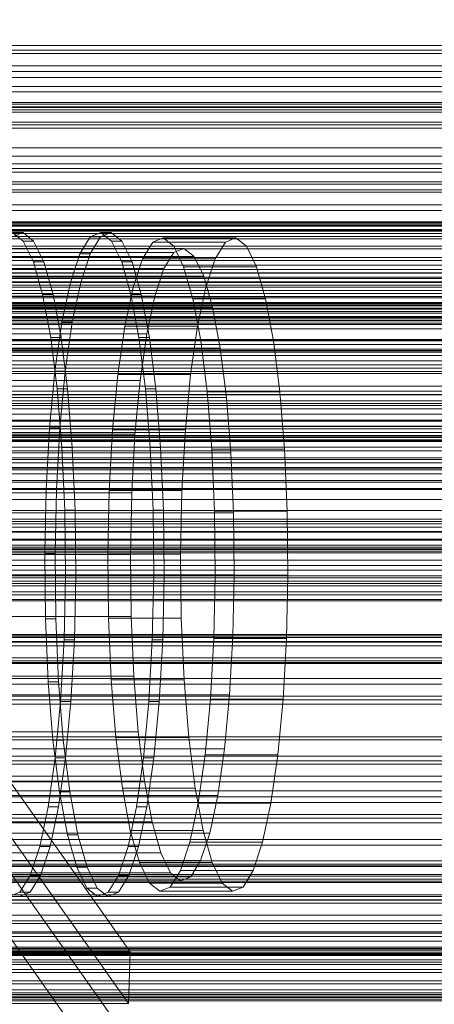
# Model space of a CAD drawing. Header units: millimetres. Extents: x -2233 to 61924, y -68080 to 6847.
# Tile 266 of 656: x 1012 to 1091, y -33824 to -33637. Entities that reach past the tile are written whole.
import ezdxf

# ---------------------------------------------------------------- set-up
doc = ezdxf.new("R2010")
doc.units = ezdxf.units.MM
for name, color, linetype, lineweight in [('COTAS_O', 1, 'Continuous', 0), ('frontal_C03', 7, 'Continuous', 0), ('frontal_C10', 7, 'Continuous', 0), ('frontal_secador', 7, 'Continuous', 0)]:
    doc.layers.add(name, color=color, linetype=linetype, lineweight=lineweight)
doc.dimstyles.new('R19_100', dxfattribs={"dimtxt": 250, "dimasz": 150, "dimexe": 150, "dimexo": 80, "dimgap": 100, "dimtad": 1, "dimtih": 1, "dimtoh": 1, "dimdsep": 46, "dimcen": 0.09, "dimadec": 0, "dimazin": 0, "dimtfac": 1, "dimtdec": 4, "dimtofl": 0, "dimtmove": 0, "dimatfit": 3, "dimfxl": 1, "dimtolj": 1, "dimtzin": 0, "dimarcsym": 0})

# ---------------------------------------------------------------- blocks, each defined once
blk = doc.blocks.new('DIM_R28_52')
at = {"layer": 'COTAS_O'}
for p, q in [((-1725, -33700), (-1575, -33655)), ((1725, -33700), (1575, -33655)), ((-1725, -34400), (-1725, -33700)), ((-1725, -33700), (1725, -33700)), ((-1725, -33700), (-1575, -33745)), ((1725, -33700), (1575, -33745)), ((1725, -34400), (1725, -33700))]:
    blk.add_line(p, q, dxfattribs=at)
blk.add_text('3450 O', height=250, dxfattribs=at).set_placement((0, -33600))

msp = doc.modelspace()

# ---------------------------------------------------------------- linework, layer by layer
at = {"layer": 'frontal_C03'}
for p, q in [((1250, -33641.821), (-1250, -33641.821)), ((1250, -33642.703), (-1250, -33642.703)), ((1250, -33643.356), (-1250, -33643.356)), ((1250, -33645.664), (-1250, -33645.664)), ((1500, -33647.876), (-1500, -33647.876)), ((-1250, -33646.721), (1250, -33646.721)), ((1250, -33649.573), (-1250, -33649.573)), ((1250, -33650.63), (-1250, -33650.63)), ((-1250, -33652.647), (1250, -33652.647)), ((1250, -33652.938), (-1250, -33652.938)), ((-1250, -33653.444), (1250, -33653.444)), ((1250, -33653.591), (-1250, -33653.591)), ((-1250, -33654.029), (1250, -33654.029)), ((1250, -33654.473), (-1250, -33654.473)), ((-1500, -33656.859), (1500, -33656.859)), ((-1250, -33656.367), (1250, -33656.367)), ((-1250, -33657.496), (1250, -33657.496)), ((-1250, -33661.215), (1250, -33661.215)), ((-1250, -33662.812), (1250, -33662.812)), ((1250, -33664.279), (-1250, -33664.279)), ((1250, -33665.16), (-1250, -33665.16)), ((1250, -33665.814), (-1250, -33665.814)), ((-1250, -33667.659), (1250, -33667.659)), ((1250, -33668.121), (-1250, -33668.121)), ((-1250, -33669.178), (1250, -33669.178)), ((-1250, -33669.615), (1250, -33669.615)), ((1250, -33672.031), (-1250, -33672.031)), ((1250, -33673.088), (-1250, -33673.088)), ((-1268, -33675.632), (1268, -33675.632)), ((-1268, -33675.857), (1268, -33675.857)), ((-1268, -33676.021), (1268, -33676.021)), ((-1250, -33675.259), (1250, -33675.259)), ((1250, -33675.395), (-1250, -33675.395)), ((1250, -33676.049), (-1250, -33676.049)), ((-1268, -33676.679), (1268, -33676.679)), ((-1268, -33676.996), (1268, -33676.996)), ((1250, -33676.93), (-1250, -33676.93)), ((1250, -33677.44), (-1250, -33677.44)), ((-1268, -33678.042), (1268, -33678.042)), ((-1268, -33678.491), (1268, -33678.491)), ((-1268, -33679.855), (1268, -33679.855)), ((-1268, -33680.405), (1268, -33680.405)), ((-1268, -33681.992), (1268, -33681.992)), ((1268, -33682.606), (-1268, -33682.606)), ((-1250, -33683.498), (1250, -33683.498)), ((-1268, -33684.309), (1268, -33684.309)), ((-1268, -33684.944), (1268, -33684.944)), ((-1268, -33686.648), (1268, -33686.648)), ((-1268, -33687.261), (1268, -33687.261)), ((-1250, -33685.756), (1250, -33685.756)), ((1250, -33686.737), (-1250, -33686.737)), ((-1268, -33688.849), (1268, -33688.849)), ((1250, -33687.618), (-1250, -33687.618)), ((1250, -33688.271), (-1250, -33688.271)), ((-1268, -33689.399), (1268, -33689.399)), ((-1268, -33690.762), (1268, -33690.762)), ((1250, -33690.579), (-1250, -33690.579)), ((-1268, -33691.211), (1268, -33691.211)), ((-1268, -33692.257), (1268, -33692.257)), ((-1268, -33692.575), (1268, -33692.575)), ((-1250, -33691.636), (1250, -33691.636)), ((-1250, -33691.813), (1250, -33691.813)), ((-1268, -33693.233), (1268, -33693.233)), ((-1268, -33693.397), (1268, -33693.397)), ((-1268, -33693.621), (1268, -33693.621)), ((-1250, -33693.994), (1250, -33693.994)), ((1250, -33694.488), (-1250, -33694.488)), ((1250, -33695.546), (-1250, -33695.546)), ((1250, -33697.853), (-1250, -33697.853)), ((1250, -33698.506), (-1250, -33698.506)), ((1250, -33699.388), (-1250, -33699.388)), ((-1250, -33699.639), (1250, -33699.639)), ((-1250, -33701.595), (1250, -33701.595)), ((-1250, -33706.442), (1250, -33706.442)), ((-1250, -33708.038), (1250, -33708.038)), ((1250, -33709.194), (-1250, -33709.194)), ((1250, -33710.076), (-1250, -33710.076)), ((1250, -33710.729), (-1250, -33710.729)), ((-1250, -33711.758), (1250, -33711.758)), ((-1250, -33712.887), (1250, -33712.887)), ((1250, -33713.036), (-1250, -33713.036)), ((-1250, -33714.094), (1250, -33714.094)), ((-1250, -33715.225), (1250, -33715.225)), ((-1250, -33715.809), (1250, -33715.809)), ((-1250, -33716.607), (1250, -33716.607)), ((1250, -33716.946), (-1250, -33716.946)), ((1250, -33718.003), (-1250, -33718.003)), ((1250, -33720.311), (-1250, -33720.311)), ((1250, -33720.964), (-1250, -33720.964)), ((1250, -33721.845), (-1250, -33721.845)), ((1250, -33731.652), (-1250, -33731.652)), ((1250, -33732.533), (-1250, -33732.533)), ((1250, -33733.187), (-1250, -33733.187)), ((-1500, -33735.441), (1500, -33735.441)), ((1250, -33735.494), (-1250, -33735.494)), ((1530, -33737.417), (-1530, -33737.417)), ((-1250, -33736.551), (1250, -33736.551)), ((1250, -33739.403), (-1250, -33739.403)), ((1250, -33740.461), (-1250, -33740.461)), ((1530, -33742.417), (-1530, -33742.417)), ((1250, -33742.768), (-1250, -33742.768)), ((1250, -33743.422), (-1250, -33743.422)), ((1250, -33744.303), (-1250, -33744.303)), ((1500, -33746.85), (-1500, -33746.85)), ((1500, -33747.135), (-1500, -33747.135)), ((1250, -33754.109), (-1250, -33754.109)), ((1250, -33754.991), (-1250, -33754.991)), ((1250, -33755.644), (-1250, -33755.644)), ((1250, -33757.952), (-1250, -33757.952)), ((-1500, -33758.543), (1500, -33758.543)), ((-1250, -33759.009), (1250, -33759.009)), ((1250, -33761.861), (-1250, -33761.861)), ((1250, -33762.918), (-1250, -33762.918)), ((1250, -33765.226), (-1250, -33765.226)), ((1250, -33765.879), (-1250, -33765.879)), ((1250, -33766.761), (-1250, -33766.761)), ((1250, -33776.567), (-1250, -33776.567)), ((1250, -33777.448), (-1250, -33777.448)), ((1250, -33778.102), (-1250, -33778.102)), ((1250, -33780.409), (-1250, -33780.409)), ((-1250, -33781.467), (1250, -33781.467)), ((1250, -33784.319), (-1250, -33784.319)), ((1250, -33785.376), (-1250, -33785.376)), ((1250, -33787.683), (-1250, -33787.683)), ((1250, -33788.337), (-1250, -33788.337)), ((1250, -33789.218), (-1250, -33789.218)), ((1530, -33792.417), (-1530, -33792.417)), ((1530, -33797.417), (-1530, -33797.417)), ((-1250, -33796.431), (1250, -33796.431)), ((-1250, -33797.064), (1250, -33797.064)), ((-1250, -33797.528), (1250, -33797.528)), ((1250, -33799.025), (-1250, -33799.025)), ((-1250, -33799.383), (1250, -33799.383)), ((1250, -33799.906), (-1250, -33799.906)), ((-1250, -33800.28), (1250, -33800.28)), ((1250, -33800.56), (-1250, -33800.56)), ((1250, -33802.867), (-1250, -33802.867)), ((-1250, -33803.232), (1250, -33803.232)), ((-1250, -33803.924), (1250, -33803.924)), ((-1250, -33804.499), (1250, -33804.499)), ((1250, -33806.776), (-1250, -33806.776)), ((1250, -33807.834), (-1250, -33807.834)), ((-1250, -33808.347), (1250, -33808.347)), ((-1250, -33809.899), (1250, -33809.899)), ((1250, -33810.141), (-1250, -33810.141)), ((1250, -33810.795), (-1250, -33810.795)), ((1250, -33811.676), (-1250, -33811.676)), ((-1500, -33812.82), (1500, -33812.82)), ((-1500, -33813.045), (1500, -33813.045)), ((-1500, -33813.209), (1500, -33813.209)), ((-1500, -33813.867), (1500, -33813.867)), ((-1500, -33814.184), (1500, -33814.184)), ((-1500, -33815.23), (1500, -33815.23)), ((-1500, -33815.679), (1500, -33815.679)), ((-1250, -33814.379), (1250, -33814.379)), ((1250, -33816.111), (-1250, -33816.111)), ((-1500, -33817.043), (1500, -33817.043)), ((-1500, -33817.593), (1500, -33817.593)), ((-1500, -33819.18), (1500, -33819.18)), ((1500, -33819.794), (-1500, -33819.794)), ((-1500, -33821.497), (1500, -33821.497)), ((-1250, -33820.919), (1250, -33820.919)), ((1250, -33821.482), (-1250, -33821.482)), ((-1500, -33822.132), (1500, -33822.132)), ((1250, -33822.364), (-1250, -33822.364)), ((-1250, -33822.711), (1250, -33822.711)), ((1250, -33823.017), (-1250, -33823.017))]:
    msp.add_line(p, q, dxfattribs=at)
at = {"layer": 'frontal_C10'}
for p, q in [((1012.642, -33677.292), (1010.616, -33678.108)), ((1010.669, -33677.292), (1012.683, -33678.895)), ((1012.642, -33677.292), (1010.669, -33677.292)), ((1014.655, -33678.895), (1012.642, -33677.292)), ((1025.412, -33678.108), (1027.438, -33677.292)), ((1029.411, -33677.292), (1027.385, -33678.108)), ((1027.438, -33677.292), (1029.451, -33678.895)), ((1029.411, -33677.292), (1027.438, -33677.292)), ((1031.424, -33678.895), (1029.411, -33677.292)), ((1012.683, -33678.895), (1014.606, -33682.857)), ((1014.655, -33678.895), (1012.683, -33678.895)), ((1016.578, -33682.857), (1014.655, -33678.895)), ((1023.451, -33681.313), (1025.412, -33678.108)), ((1027.385, -33678.108), (1025.412, -33678.108)), ((1027.385, -33678.108), (1025.424, -33681.313)), ((1029.451, -33678.895), (1031.374, -33682.857)), ((1031.424, -33678.895), (1029.451, -33678.895)), ((1033.347, -33682.857), (1031.424, -33678.895)), ((1035.346, -33682.249), (1037.276, -33679.095)), ((1037.276, -33679.095), (1039.27, -33678.291)), ((1051.085, -33679.095), (1037.276, -33679.095)), ((1039.27, -33678.291), (1041.251, -33679.869)), ((1053.079, -33678.291), (1039.27, -33678.291)), ((1051.085, -33679.095), (1049.156, -33682.249)), ((1053.079, -33678.291), (1051.085, -33679.095)), ((1055.06, -33679.869), (1053.079, -33678.291)), ((1041.275, -33681.068), (873.588, -33681.068)), ((1043.205, -33680.29), (875.518, -33680.29)), ((1021.631, -33686.783), (1023.451, -33681.313)), ((1025.424, -33681.313), (1023.451, -33681.313)), ((1025.424, -33681.313), (1023.604, -33686.783)), ((1041.275, -33681.068), (1039.408, -33684.12)), ((1041.251, -33679.869), (1043.143, -33683.768)), ((1055.06, -33679.869), (1041.251, -33679.869)), ((1043.205, -33680.29), (1041.275, -33681.068)), ((1045.122, -33681.817), (1043.205, -33680.29)), ((1056.953, -33683.768), (1055.06, -33679.869)), ((1045.122, -33681.817), (877.435, -33681.817)), ((1014.606, -33682.857), (1016.365, -33689.025)), ((1016.578, -33682.857), (1014.606, -33682.857)), ((1018.338, -33689.025), (1016.578, -33682.857)), ((1031.374, -33682.857), (1033.133, -33689.025)), ((1033.347, -33682.857), (1031.374, -33682.857)), ((1035.106, -33689.025), (1033.347, -33682.857)), ((1033.555, -33687.632), (1035.346, -33682.249)), ((1049.156, -33682.249), (1035.346, -33682.249)), ((1046.953, -33685.59), (1045.122, -33681.817)), ((1049.156, -33682.249), (1047.364, -33687.632)), ((1039.408, -33684.12), (871.721, -33684.12)), ((1039.408, -33684.12), (1037.674, -33689.33)), ((1043.143, -33683.768), (1044.874, -33689.838)), ((1056.953, -33683.768), (1043.143, -33683.768)), ((1058.684, -33689.838), (1056.953, -33683.768)), ((1046.953, -33685.59), (879.266, -33685.59)), ((1020.021, -33694.308), (1021.631, -33686.783)), ((1023.604, -33686.783), (1021.631, -33686.783)), ((1023.604, -33686.783), (1021.994, -33694.308)), ((1048.629, -33691.464), (1046.953, -33685.59)), ((1016.365, -33689.025), (1017.892, -33697.161)), ((1018.338, -33689.025), (1016.365, -33689.025)), ((1019.865, -33697.161), (1018.338, -33689.025)), ((1031.97, -33695.038), (1033.555, -33687.632)), ((1033.133, -33689.025), (1034.661, -33697.161)), ((1035.106, -33689.025), (1033.133, -33689.025)), ((1047.364, -33687.632), (1033.555, -33687.632)), ((1036.634, -33697.161), (1035.106, -33689.025)), ((1047.364, -33687.632), (1045.78, -33695.038)), ((1037.674, -33689.33), (869.987, -33689.33)), ((1037.674, -33689.33), (1036.141, -33696.497)), ((1044.874, -33689.838), (1046.378, -33697.845)), ((1058.684, -33689.838), (1044.874, -33689.838)), ((1060.187, -33697.845), (1058.684, -33689.838)), ((1048.629, -33691.464), (880.942, -33691.464)), ((1050.083, -33699.213), (1048.629, -33691.464)), ((1018.684, -33703.6), (1020.021, -33694.308)), ((1021.994, -33694.308), (1020.021, -33694.308)), ((1021.994, -33694.308), (1020.656, -33703.6)), ((1036.141, -33696.497), (868.454, -33696.497)), ((1030.654, -33704.181), (1031.97, -33695.038)), ((1045.78, -33695.038), (1031.97, -33695.038)), ((1036.141, -33696.497), (1034.867, -33705.345)), ((1045.78, -33695.038), (1044.463, -33704.181)), ((1017.892, -33697.161), (1019.129, -33706.954)), ((1019.865, -33697.161), (1017.892, -33697.161)), ((1021.102, -33706.954), (1019.865, -33697.161)), ((1034.661, -33697.161), (1035.898, -33706.954)), ((1036.634, -33697.161), (1034.661, -33697.161)), ((1037.871, -33706.954), (1036.634, -33697.161)), ((1046.378, -33697.845), (1047.595, -33707.482)), ((1060.187, -33697.845), (1046.378, -33697.845)), ((1061.405, -33707.482), (1060.187, -33697.845)), ((1050.083, -33699.213), (882.396, -33699.213)), ((1051.262, -33708.54), (1050.083, -33699.213)), ((1017.67, -33714.299), (1018.684, -33703.6)), ((1020.656, -33703.6), (1018.684, -33703.6)), ((1020.656, -33703.6), (1019.642, -33714.299)), ((1034.867, -33705.345), (867.18, -33705.345)), ((1029.656, -33714.712), (1030.654, -33704.181)), ((1044.463, -33704.181), (1030.654, -33704.181)), ((1034.867, -33705.345), (1033.901, -33715.536)), ((1044.463, -33704.181), (1043.466, -33714.712)), ((1019.129, -33706.954), (1020.029, -33718.026)), ((1021.102, -33706.954), (1019.129, -33706.954)), ((1022.001, -33718.026), (1021.102, -33706.954)), ((1035.898, -33706.954), (1036.797, -33718.026)), ((1037.871, -33706.954), (1035.898, -33706.954)), ((1038.77, -33718.026), (1037.871, -33706.954)), ((1047.595, -33707.482), (1048.48, -33718.379)), ((1061.405, -33707.482), (1047.595, -33707.482)), ((1062.29, -33718.379), (1061.405, -33707.482)), ((1051.262, -33708.54), (883.575, -33708.54)), ((1052.118, -33719.085), (1051.262, -33708.54)), ((1017.018, -33725.997), (1017.67, -33714.299)), ((1019.642, -33714.299), (1017.67, -33714.299)), ((1019.642, -33714.299), (1018.991, -33725.997)), ((1029.015, -33726.223), (1029.656, -33714.712)), ((1043.466, -33714.712), (1029.656, -33714.712)), ((1043.466, -33714.712), (1042.825, -33726.223)), ((1033.901, -33715.536), (866.214, -33715.536)), ((1033.901, -33715.536), (1033.281, -33726.676)), ((1020.029, -33718.026), (1020.555, -33729.954)), ((1022.001, -33718.026), (1020.029, -33718.026)), ((1022.528, -33729.954), (1022.001, -33718.026)), ((1036.797, -33718.026), (1037.324, -33729.954)), ((1038.77, -33718.026), (1036.797, -33718.026)), ((1039.297, -33729.954), (1038.77, -33718.026)), ((1048.48, -33718.379), (1048.999, -33730.117)), ((1062.29, -33718.379), (1048.48, -33718.379)), ((1062.808, -33730.117), (1062.29, -33718.379)), ((1052.118, -33719.085), (884.431, -33719.085)), ((1052.62, -33730.444), (1052.118, -33719.085)), ((1016.755, -33738.243), (1017.018, -33725.997)), ((1017.018, -33725.997), (1018.991, -33725.997)), ((1018.991, -33725.997), (1018.728, -33738.243)), ((1028.756, -33738.275), (1029.015, -33726.223)), ((1029.015, -33726.223), (1042.825, -33726.223)), ((1042.825, -33726.223), (1042.565, -33738.275)), ((865.594, -33726.676), (1033.281, -33726.676)), ((1033.281, -33726.676), (1033.03, -33738.339)), ((1020.555, -33729.954), (1020.69, -33742.277)), ((1022.528, -33729.954), (1020.555, -33729.954)), ((1022.662, -33742.277), (1022.528, -33729.954)), ((1037.324, -33729.954), (1037.458, -33742.277)), ((1039.297, -33729.954), (1037.324, -33729.954)), ((1039.431, -33742.277), (1039.297, -33729.954)), ((1048.999, -33730.117), (1049.131, -33742.245)), ((1062.808, -33730.117), (1048.999, -33730.117)), ((1062.94, -33742.245), (1062.808, -33730.117)), ((1052.62, -33730.444), (884.933, -33730.444)), ((1052.748, -33742.181), (1052.62, -33730.444)), ((1033.03, -33738.339), (865.343, -33738.339)), ((1016.889, -33750.566), (1016.755, -33738.243)), ((1018.728, -33738.243), (1016.755, -33738.243)), ((1018.728, -33738.243), (1018.862, -33750.566)), ((1028.888, -33750.402), (1028.756, -33738.275)), ((1042.565, -33738.275), (1028.756, -33738.275)), ((1033.03, -33738.339), (1033.158, -33750.075)), ((1042.565, -33738.275), (1042.697, -33750.402)), ((1052.748, -33742.181), (885.061, -33742.181)), ((1020.69, -33742.277), (1020.426, -33754.522)), ((1022.662, -33742.277), (1020.69, -33742.277)), ((1022.399, -33754.522), (1022.662, -33742.277)), ((1037.458, -33742.277), (1037.195, -33754.522)), ((1039.431, -33742.277), (1037.458, -33742.277)), ((1039.168, -33754.522), (1039.431, -33742.277)), ((1049.131, -33742.245), (1048.871, -33754.296)), ((1062.94, -33742.245), (1049.131, -33742.245)), ((1052.497, -33753.843), (1052.748, -33742.181)), ((1062.681, -33754.296), (1062.94, -33742.245)), ((1033.158, -33750.075), (865.471, -33750.075)), ((1017.416, -33762.493), (1016.889, -33750.566)), ((1018.862, -33750.566), (1016.889, -33750.566)), ((1018.862, -33750.566), (1019.389, -33762.493)), ((1029.406, -33762.14), (1028.888, -33750.402)), ((1042.697, -33750.402), (1028.888, -33750.402)), ((1033.158, -33750.075), (1033.66, -33761.434)), ((1042.697, -33750.402), (1043.216, -33762.14)), ((1052.497, -33753.843), (884.81, -33753.843)), ((1048.871, -33754.296), (1048.23, -33765.808)), ((1062.681, -33754.296), (1048.871, -33754.296)), ((1051.876, -33764.984), (1052.497, -33753.843)), ((1062.04, -33765.808), (1062.681, -33754.296)), ((1020.426, -33754.522), (1019.775, -33766.22)), ((1022.399, -33754.522), (1020.426, -33754.522)), ((1021.748, -33766.22), (1022.399, -33754.522)), ((1037.195, -33754.522), (1036.543, -33766.22)), ((1039.168, -33754.522), (1037.195, -33754.522)), ((1038.516, -33766.22), (1039.168, -33754.522)), ((1033.66, -33761.434), (865.973, -33761.434)), ((1033.66, -33761.434), (1034.516, -33771.98)), ((1046.123, -33849.509), (985.273, -33763.48)), ((1018.315, -33773.566), (1017.416, -33762.493)), ((1019.389, -33762.493), (1017.416, -33762.493)), ((1019.389, -33762.493), (1020.288, -33773.566)), ((1030.291, -33773.037), (1029.406, -33762.14)), ((1043.216, -33762.14), (1029.406, -33762.14)), ((1043.216, -33762.14), (1044.101, -33773.037)), ((1051.876, -33764.984), (884.189, -33764.984)), ((1050.911, -33775.174), (1051.876, -33764.984)), ((1019.775, -33766.22), (1018.761, -33776.92)), ((1021.748, -33766.22), (1019.775, -33766.22)), ((1020.734, -33776.92), (1021.748, -33766.22)), ((1036.543, -33766.22), (1035.53, -33776.92)), ((1038.516, -33766.22), (1036.543, -33766.22)), ((1037.502, -33776.92), (1038.516, -33766.22)), ((1048.23, -33765.808), (1047.233, -33776.338)), ((1062.04, -33765.808), (1048.23, -33765.808)), ((1061.042, -33776.338), (1062.04, -33765.808)), ((1034.516, -33771.98), (866.829, -33771.98)), ((1031.509, -33782.674), (1030.291, -33773.037)), ((1044.101, -33773.037), (1030.291, -33773.037)), ((1034.516, -33771.98), (1035.694, -33781.306)), ((1044.101, -33773.037), (1045.318, -33782.674)), ((1019.552, -33783.358), (1018.315, -33773.566)), ((1020.288, -33773.566), (1018.315, -33773.566)), ((1020.288, -33773.566), (1021.525, -33783.358)), ((1050.911, -33775.174), (883.224, -33775.174)), ((984.827, -33775.168), (1045.676, -33861.197)), ((1018.761, -33776.92), (1017.423, -33786.211)), ((1020.734, -33776.92), (1018.761, -33776.92)), ((1019.396, -33786.211), (1020.734, -33776.92)), ((1035.53, -33776.92), (1034.192, -33786.211)), ((1037.502, -33776.92), (1035.53, -33776.92)), ((1036.165, -33786.211), (1037.502, -33776.92)), ((1047.233, -33776.338), (1045.916, -33785.481)), ((1061.042, -33776.338), (1047.233, -33776.338)), ((1049.637, -33784.023), (1050.911, -33775.174)), ((1059.726, -33785.481), (1061.042, -33776.338)), ((1033.012, -33813.733), (1008.992, -33779.774)), ((1035.694, -33781.306), (868.007, -33781.306)), ((1035.694, -33781.306), (1037.149, -33789.055)), ((1049.637, -33784.023), (881.95, -33784.023)), ((1021.08, -33791.495), (1019.552, -33783.358)), ((1021.525, -33783.358), (1019.552, -33783.358)), ((1021.525, -33783.358), (1023.052, -33791.495)), ((1033.012, -33790.682), (1031.509, -33782.674)), ((1045.318, -33782.674), (1031.509, -33782.674)), ((1045.318, -33782.674), (1046.822, -33790.682)), ((1048.104, -33791.189), (1049.637, -33784.023)), ((1017.423, -33786.211), (1015.813, -33793.736)), ((1019.396, -33786.211), (1017.423, -33786.211)), ((1017.786, -33793.736), (1019.396, -33786.211)), ((1034.192, -33786.211), (1032.582, -33793.736)), ((1036.165, -33786.211), (1034.192, -33786.211)), ((1034.555, -33793.736), (1036.165, -33786.211)), ((1045.916, -33785.481), (1044.332, -33792.887)), ((1059.726, -33785.481), (1045.916, -33785.481)), ((1058.141, -33792.887), (1059.726, -33785.481)), ((1037.149, -33789.055), (869.462, -33789.055)), ((1008.62, -33789.515), (1032.64, -33823.473)), ((1037.149, -33789.055), (1038.824, -33794.929)), ((1048.104, -33791.189), (880.417, -33791.189)), ((1022.839, -33797.662), (1021.08, -33791.495)), ((1023.052, -33791.495), (1021.08, -33791.495)), ((1023.052, -33791.495), (1024.811, -33797.662)), ((1034.743, -33796.751), (1033.012, -33790.682)), ((1046.822, -33790.682), (1033.012, -33790.682)), ((1046.37, -33796.399), (1048.104, -33791.189)), ((1046.822, -33790.682), (1048.553, -33796.751)), ((1044.332, -33792.887), (1042.54, -33798.27)), ((1058.141, -33792.887), (1044.332, -33792.887)), ((1056.35, -33798.27), (1058.141, -33792.887)), ((1038.824, -33794.929), (871.137, -33794.929)), ((1015.813, -33793.736), (1013.993, -33799.206)), ((1017.786, -33793.736), (1015.813, -33793.736)), ((1015.966, -33799.206), (1017.786, -33793.736)), ((1032.582, -33793.736), (1030.762, -33799.206)), ((1034.555, -33793.736), (1032.582, -33793.736)), ((1032.734, -33799.206), (1034.555, -33793.736)), ((1038.824, -33794.929), (1040.656, -33798.702)), ((1046.37, -33796.399), (878.683, -33796.399)), ((1036.636, -33800.65), (1034.743, -33796.751)), ((1048.553, -33796.751), (1034.743, -33796.751)), ((1044.502, -33799.451), (1046.37, -33796.399)), ((1048.553, -33796.751), (1050.445, -33800.65)), ((1040.656, -33798.702), (872.969, -33798.702)), ((1013.993, -33799.206), (1012.032, -33802.411)), ((1015.966, -33799.206), (1013.993, -33799.206)), ((1014.005, -33802.411), (1015.966, -33799.206)), ((1024.762, -33801.624), (1022.839, -33797.662)), ((1024.811, -33797.662), (1022.839, -33797.662)), ((1024.811, -33797.662), (1026.735, -33801.624)), ((1030.762, -33799.206), (1028.801, -33802.411)), ((1032.734, -33799.206), (1030.762, -33799.206)), ((1030.774, -33802.411), (1032.734, -33799.206)), ((1042.54, -33798.27), (1040.611, -33801.424)), ((1040.656, -33798.702), (1042.573, -33800.229)), ((1056.35, -33798.27), (1042.54, -33798.27)), ((1054.42, -33801.424), (1056.35, -33798.27)), ((1042.573, -33800.229), (874.886, -33800.229)), ((1044.502, -33799.451), (876.816, -33799.451)), ((1038.617, -33802.228), (1036.636, -33800.65)), ((1050.445, -33800.65), (1036.636, -33800.65)), ((1042.573, -33800.229), (1044.502, -33799.451)), ((1050.445, -33800.65), (1052.426, -33802.228)), ((1012.032, -33802.411), (1010.006, -33803.227)), ((1011.979, -33803.227), (1014.005, -33802.411)), ((1014.005, -33802.411), (1012.032, -33802.411)), ((1026.775, -33803.227), (1024.762, -33801.624)), ((1026.735, -33801.624), (1024.762, -33801.624)), ((1026.735, -33801.624), (1028.748, -33803.227)), ((1028.801, -33802.411), (1026.775, -33803.227)), ((1028.748, -33803.227), (1030.774, -33802.411)), ((1030.774, -33802.411), (1028.801, -33802.411)), ((1040.611, -33801.424), (1038.617, -33802.228)), ((1052.426, -33802.228), (1038.617, -33802.228)), ((1054.42, -33801.424), (1040.611, -33801.424)), ((1052.426, -33802.228), (1054.42, -33801.424)), ((1028.748, -33803.227), (1026.775, -33803.227)), ((904.781, -33813.733), (1033.012, -33813.733)), ((1033.012, -33813.733), (1032.64, -33823.473)), ((1032.64, -33823.473), (904.409, -33823.473))]:
    msp.add_line(p, q, dxfattribs=at)
at = {"layer": 'frontal_secador'}
for p, q in [((-1250, -33676), (1250, -33676)), ((-1250, -33682), (1250, -33682)), ((-1250, -33685), (1250, -33685)), ((1250, -33686), (-1250, -33686)), ((-1250, -33686.659), (1250, -33686.659)), ((1250, -33689.659), (-1250, -33689.659)), ((-1250, -33691), (1250, -33691)), ((1250, -33694), (-1250, -33694)), ((-1250, -33694.728), (1250, -33694.728)), ((-1250, -33697.588), (1250, -33697.588)), ((1250, -33697.611), (-1250, -33697.611)), ((1250, -33697.728), (-1250, -33697.728)), ((-1250, -33699.387), (1250, -33699.387)), ((1250, -33699.918), (-1250, -33699.918)), ((-1250, -33700), (1250, -33700)), ((1250, -33700.588), (-1250, -33700.588)), ((1250, -33702.387), (-1250, -33702.387)), ((1250, -33703), (-1250, -33703)), ((-1250, -33703.65), (1250, -33703.65)), ((1250, -33704), (-1250, -33704)), ((1250, -33707.382), (-1250, -33707.382)), ((-1250, -33708), (1250, -33708)), ((1250, -33709.689), (-1250, -33709.689)), ((1250, -33714), (-1250, -33714)), ((1250, -33714.545), (-1250, -33714.545)), ((1250, -33716), (-1250, -33716)), ((1250, -33716.144), (-1250, -33716.144)), ((1250, -33716.709), (-1250, -33716.709)), ((1250, -33718.686), (-1250, -33718.686)), ((1250, -33720), (-1250, -33720)), ((1320, -33722), (-1320, -33722)), ((1320, -33722.273), (-1320, -33722.273)), ((1250, -33722), (-1250, -33722)), ((1320, -33723.072), (-1320, -33723.072)), ((1320, -33724.343), (-1320, -33724.343)), ((1320, -33726), (-1320, -33726)), ((1250, -33724.651), (-1250, -33724.651)), ((1250, -33725.859), (-1250, -33725.859)), ((-1250, -33726), (1250, -33726)), ((1320, -33727.929), (-1320, -33727.929)), ((-1320, -33730), (1320, -33730)), ((-1250, -33730), (1250, -33730)), ((1320, -33732.071), (-1320, -33732.071)), ((1320, -33734), (-1320, -33734)), ((1320, -33735.657), (-1320, -33735.657)), ((1250, -33734.141), (-1250, -33734.141)), ((1320, -33736.928), (-1320, -33736.928)), ((1250, -33737.285), (-1250, -33737.285)), ((1320, -33737.727), (-1320, -33737.727)), ((1320, -33738), (-1320, -33738)), ((1250, -33738), (-1250, -33738)), ((1250, -33741.314), (-1250, -33741.314)), ((1250, -33743.856), (-1250, -33743.856)), ((1250, -33745.455), (-1250, -33745.455)), ((1250, -33746), (-1250, -33746)), ((1360, -33753.5), (-1360, -33753.5)), ((1250, -33753.75), (-1250, -33753.75)), ((1360, -33754.863), (-1360, -33754.863)), ((1360, -33758.859), (-1360, -33758.859)), ((1360, -33765.216), (-1360, -33765.216)), ((1250, -33772.924), (-1250, -33772.924)), ((1360, -33773.5), (-1360, -33773.5)), ((1360, -33783.147), (-1360, -33783.147)), ((-1360, -33793.5), (1360, -33793.5)), ((-1250, -33793.5), (1250, -33793.5)), ((1360, -33803.853), (-1360, -33803.853)), ((1360, -33813.5), (-1360, -33813.5)), ((1250, -33814.076), (-1250, -33814.076)), ((1360, -33821.784), (-1360, -33821.784))]:
    msp.add_line(p, q, dxfattribs=at)

# ---------------------------------------------------------------- dimensions: what is measured, and where the dimension line sits
at = {"layer": 'COTAS_O'}
dim = msp.add_aligned_dim(p1=(-1725, -34400), p2=(1725, -34400), distance=700, text='<> O', dimstyle='R19_100', dxfattribs=at)
dim.commit()
dim.dimension.update_dxf_attribs({"geometry": 'DIM_R28_52', "text_midpoint": (0, -33700)})

doc.saveas('drawing.dxf')
